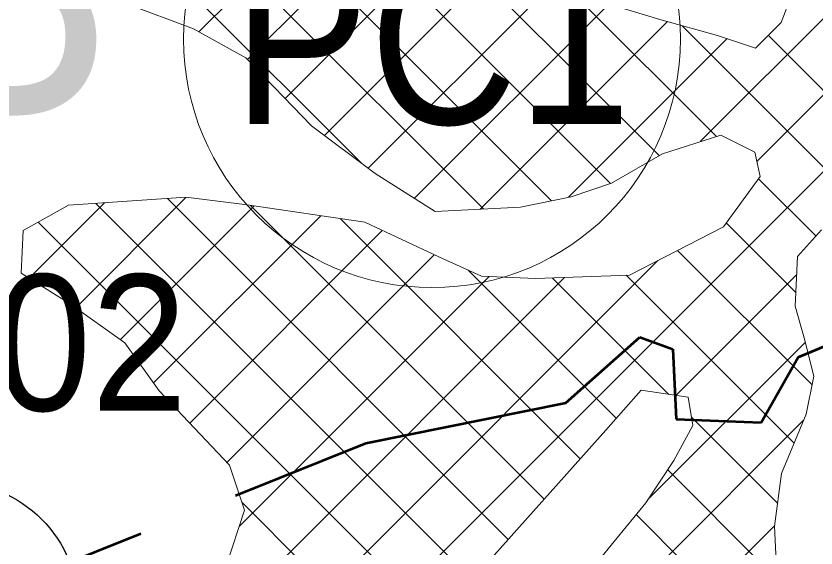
# Model space of a CAD drawing. Extents: x -1643653 to 4543381, y 1624270 to 13878484.
# Drawn here: x 601703 to 604054, y 8967889 to 8969452 of the extents above; entities that cross this region are included whole.
import ezdxf
from ezdxf.enums import TextEntityAlignment as Align

# ---------------------------------------------------------------- set-up
doc = ezdxf.new("R2010")
doc.units = 0
doc.header["$LTSCALE"] = 200
doc.linetypes.add('MEDIUM_DASHED', pattern=[4.5, 3, -1.5])
for name, color, linetype, lineweight in [('1', 7, 'Continuous', 13), ('15', 7, 'Continuous', 25), ('27', 7, 'Continuous', 53), ('29', 7, 'Continuous', 13), ('31', 7, 'Continuous', 53), ('45', 7, 'Continuous', 13)]:
    doc.layers.add(name, color=color, linetype=linetype, lineweight=lineweight)

msp = doc.modelspace()

# ---------------------------------------------------------------- linework, layer by layer
at = {"layer": '1', "lineweight": 25}
msp.add_spline([(814781, 9009175.5), (814787.2, 9009173.4), (814796.9, 9009173.4), (814799.4, 9009172.4), (814805.1, 9009174.5), (814805.6, 9009176.5), (814811.7, 9009179.5), (814811.7, 9009179.5), (814801.5, 9009181), (814790.7, 9009181.5), (814784.1, 9009183.1), (814777.4, 9009185.1), (814778.4, 9009175.5)], degree=3, dxfattribs=at)
at = {"layer": '15'}
msp.add_circle((601512.9, 8967708.6), 375, dxfattribs=at)
at = {"layer": '27', "linetype": 'MEDIUM_DASHED'}
msp.add_lwpolyline([(601512.9, 8967708.6), (602731.7, 8968196.6), (603318.7, 8968315.8), (603537.1, 8968508.5), (603633.4, 8968473.1), (603643.1, 8968267.4), (603893.6, 8968257.8), (604002.1, 8968449.7), (604262.3, 8968559), (604400.7, 8969210), (604237, 8969395.4), (604278.4, 8969874), (603990.3, 8970155.8), (603996, 8970359.3), (603820.8, 8970374.3), (603787.3, 8970477.4), (603702.6, 8970526.4), (603608.4, 8970807.1), (603471.1, 8970932.8), (603483.9, 8971014.8), (603749.4, 8971022.3)], dxfattribs=at)
at = {"layer": '29'}
for p, q in [((603714.3, 8969083), (605054.6, 8970423.3)), ((603880.7, 8969024.9), (605176.9, 8970321.1)), ((602238.5, 8967158.2), (605340.2, 8970259.9)), ((603277, 8968909.5), (602245, 8969941.5)), ((603450.6, 8968960.3), (602475.4, 8969935.6)), ((602240.8, 8969405.6), (602704.4, 8969869.2)), ((603076.8, 8968885.2), (602106.6, 8969855.3)), ((603593.6, 8969041.9), (602808.5, 8969826.9)), ((602383.7, 8969324), (602864.1, 8969804.4)), ((602494, 8969209.7), (603017.7, 8969733.4)), ((602717.2, 8969020.3), (602060.9, 8969676.5)), ((602609.6, 8969100.8), (603164, 8969655.2)), ((602738, 8969004.7), (603298.2, 8969564.9)), ((603761.8, 8969098.2), (603290.8, 8969569.1)), ((602874.2, 8968916.5), (603445.2, 8969487.4)), ((603067, 8968884.7), (603618, 8969435.8)), ((605094, 8967990.5), (603660.6, 8969423.8)), ((607193.5, 8966115.5), (603913.6, 8969395.4)), ((603326.5, 8968919.7), (603792.4, 8969385.6)), ((604054, 8968806), (603885.8, 8968974.2)), ((601878.9, 8968594.7), (602203.6, 8968919.4)), ((601741.6, 8968681.9), (601963.1, 8968903.3)), ((603033.5, 8967805.9), (601937.8, 8968901.6)), ((602010.2, 8968501.5), (602403.1, 8968894.3)), ((603149.8, 8967914.1), (602148.1, 8968915.9)), ((603255.8, 8968032.7), (602392.6, 8968895.8)), ((602900.4, 8967714.5), (601768.1, 8968846.8)), ((602107.4, 8968374.1), (602598.6, 8968865.3)), ((603361.7, 8968151.2), (602656.2, 8968856.8)), ((603995.4, 8968640.1), (603790.7, 8968844.8)), ((602213.6, 8968255.8), (602779.7, 8968821.9)), ((604042.9, 8968368), (603647.4, 8968763.6)), ((602152.5, 8967296.7), (603589.5, 8968733.7)), ((602322.7, 8968140.4), (602932.6, 8968750.3)), ((602239.3, 8967608), (603315.2, 8968683.9)), ((602358.7, 8967952), (603093.4, 8968686.6)), ((603467.5, 8968270), (603032.5, 8968705)), ((603621.7, 8968340.3), (603279.3, 8968682.7)), ((603990, 8968196.5), (603496.3, 8968690.2)), ((603642.1, 8968337.2), (603997.7, 8968692.9)), ((603560.4, 8968031.1), (604023.1, 8968493.8)), ((603093.8, 8967340), (604017.9, 8968264.1)), ((603941.8, 8968020.1), (603687.9, 8968274.1)), ((603936.6, 8967800.9), (603618.8, 8968118.6)), ((602769.5, 8967621), (602366.6, 8968023.8)), ((603993.7, 8967519.2), (603525.8, 8967987.1)), ((603069.8, 8967091.5), (603933.2, 8967954.9))]:
    msp.add_line(p, q, dxfattribs=at)
for points in [[(603417.4, 8969495.8), (603595.2, 8969442.1), (603764.5, 8969394.8), (603876.3, 8969357.9), (603951.6, 8969433.5), (603980.6, 8969508.2)], [(603980.6, 8969508.2), (603951.6, 8969433.5), (603876.3, 8969357.9), (603764.5, 8969394.8), (603595.2, 8969442.1), (603417.4, 8969495.8)], [(602025.6, 8969488.7), (602225.2, 8969414.2), (602378.7, 8969329.1), (602571.9, 8969129.1), (602758.4, 8968989.4), (602935.3, 8968878.1), (603186, 8968890.6), (603334.4, 8968921.3), (603453.2, 8968961.2), (603603.1, 8969047.4), (603774.6, 8969102.3), (603874.9, 8969052.3), (603890.3, 8968980.3), (603782.2, 8968833.1), (603505.8, 8968690.5), (603229.6, 8968681), (603071.2, 8968687.5), (602945.9, 8968744.1), (602728, 8968846.1), (602382.5, 8968897.3), (602202.1, 8968919.5), (601857.4, 8968896.1), (601723.9, 8968822.3)], [(603334.4, 8968921.3), (603186, 8968890.6), (602935.2, 8968878.1), (602758.4, 8968989.4), (602571.9, 8969129.1), (602378.7, 8969329.1), (602225.2, 8969414.2), (602025.6, 8969488.7)], [(602320.4, 8967835.2), (602374.5, 8968000), (602330.4, 8968132.2), (602124.3, 8968350.4), (602023.4, 8968492.1), (601863, 8968605.9), (601718.3, 8968696.5), (601723.9, 8968822.3), (601857.4, 8968896.1), (602202.1, 8968919.5), (602382.5, 8968897.3), (602728, 8968846.1), (602945.9, 8968744.1), (603071.2, 8968687.5), (603229.6, 8968681), (603505.8, 8968690.5), (603782.2, 8968833.1), (603890.3, 8968980.3), (603874.9, 8969052.3), (603774.6, 8969102.3), (603603.1, 8969047.4), (603453.2, 8968961.2), (603334.4, 8968921.3)], [(604070.3, 8968824.2), (604000, 8968745.3), (603993.6, 8968599.8), (604020, 8968506.2), (604048.1, 8968393.5), (604025.5, 8968282.5), (603953.5, 8968108.1), (603932.9, 8967952.7), (603937.3, 8967849.9)], [(603937.3, 8967849.9), (603932.9, 8967952.7), (603953.5, 8968108.1), (604025.5, 8968282.5), (604048.1, 8968393.5), (604020, 8968506.2), (603993.6, 8968599.8), (604000, 8968745.3), (604070.3, 8968824.2)], [(601723.9, 8968822.3), (601718.3, 8968696.5), (601863, 8968605.9), (602023.4, 8968492.1), (602124.3, 8968350.4), (602330.4, 8968132.2), (602374.5, 8968000), (602320.4, 8967835.2)], [(603367.8, 8967794.2), (603554.1, 8968021.7), (603636.9, 8968145.7), (603692.1, 8968249.1), (603678.3, 8968331.8), (603540.3, 8968352.5), (603436.8, 8968235.3), (603084.7, 8967841.1)], [(603084.7, 8967841.1), (603436.8, 8968235.3), (603540.3, 8968352.5), (603678.3, 8968331.8), (603692.1, 8968249.1), (603636.9, 8968145.7), (603554.1, 8968021.7), (603367.8, 8967794.2)]]:
    msp.add_lwpolyline(points, dxfattribs=at)
at = {"layer": '45'}
msp.add_circle((602925.7, 8969384.4), 730.2, dxfattribs=at)

# ---------------------------------------------------------------- texts
at = {"layer": '15', "width": 0.95}
msp.add_text('C-02', height=400, dxfattribs=at).set_placement((601105.3, 8968292.5))
at = {"layer": '31', "width": 0.9}
msp.add_text('B', height=800, dxfattribs=at).set_placement((601347.7, 8969159.5))
at = {"layer": '45', "width": 0.9}
msp.add_text('PC1', height=500, dxfattribs=at).set_placement((602925.7, 8969134.4), align=Align.CENTER)

doc.saveas('drawing.dxf')
